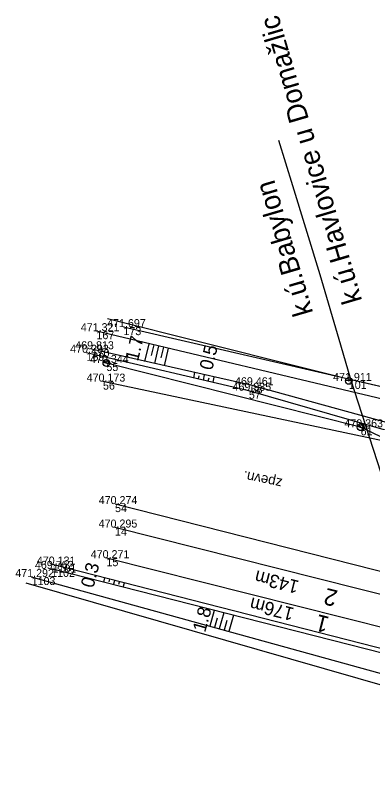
# Model space of a CAD drawing. Extents: x -1234191 to 23050, y -1290331 to -741191.
# Drawn here: x -863901.2 to -863847.7, y -1100543.2 to -1100426.7 of the extents above; entities that cross this region are included whole.
import ezdxf

# ---------------------------------------------------------------- set-up
doc = ezdxf.new("R2010")
doc.units = 0
for name, color, linetype in [('Vrstva 1', 7, 'Continuous'), ('Vrstva 16', 7, 'Continuous'), ('Vrstva 17', 7, 'Continuous'), ('Vrstva 25', 7, 'Continuous'), ('Vrstva 36', 7, 'Continuous'), ('Vrstva 48', 7, 'Continuous'), ('Vrstva 49', 7, 'Continuous'), ('Vrstva 53', 7, 'Continuous'), ('Vrstva 55', 7, 'Continuous'), ('Vrstva 60', 7, 'Continuous'), ('Vrstva 61', 7, 'Continuous')]:
    doc.layers.add(name, color=color, linetype=linetype)

msp = doc.modelspace()

# ---------------------------------------------------------------- linework, layer by layer
at = {"layer": 'Vrstva 1'}
for points in [[(-863814.13, -1100521.76), (-863843.49, -1100514.26), (-863886.32, -1100503.47)], [(-863785.7, -1100533.65), (-863812.61, -1100526.89), (-863844.65, -1100518.87), (-863887.6, -1100508.06)]]:
    msp.add_lwpolyline(points, dxfattribs=at)
at = {"layer": 'Vrstva 16'}
for points in [[(-863819.56, -1100512.92), (-863825.02, -1100507.61), (-863834.62, -1100502.91), (-863838.6, -1100492.06), (-863888.12, -1100481.58)], [(-863820.24, -1100516.07), (-863840.75, -1100511.52), (-863886.31, -1100499.95)]]:
    msp.add_lwpolyline(points, dxfattribs=at)
at = {"layer": 'Vrstva 17'}
msp.add_lwpolyline([(-863843.27, -1100483.05), (-863885.05, -1100473.41)], dxfattribs=at)
at = {"layer": 'Vrstva 25'}
msp.add_lwpolyline([(-863780.62, -1100518.7), (-863784.96, -1100517.91), (-863813.2, -1100505.59), (-863849.45, -1100488.43), (-863887.61, -1100478.79)], dxfattribs=at)
at = {"layer": 'Vrstva 36'}
for p, q in [((-863887.12, -1100478.91), (-863888.1, -1100478.67)), ((-863888.1, -1100478.67), (-863887.12, -1100478.91)), ((-863887.93, -1100478.4), (-863887.71, -1100478.77)), ((-863887.56, -1100478.29), (-863887.19, -1100478.89)), ((-863848.98, -1100488.6), (-863849.92, -1100488.26)), ((-863849.92, -1100488.26), (-863848.98, -1100488.6)), ((-863849.72, -1100488.01), (-863849.54, -1100488.39)), ((-863849.34, -1100487.94), (-863849.04, -1100488.57))]:
    msp.add_line(p, q, dxfattribs=at)
for centre in [(-863887.61, -1100478.79), (-863849.45, -1100488.43)]:
    msp.add_circle(centre, 0.503, dxfattribs=at)
for centre, start, end in [((-863887.61, -1100478.79), 346.3232, 166.3232), ((-863849.45, -1100488.43), 340.2456, 160.2456)]:
    msp.add_arc(centre, 0.503, start, end, dxfattribs=at)
at = {"layer": 'Vrstva 48'}
for p, q in [((-863881.82, -1100478.54), (-863881.19, -1100475.9)), ((-863880.83, -1100477.65), (-863880.46, -1100476.07)), ((-863880.35, -1100478.87), (-863879.73, -1100476.24)), ((-863879.37, -1100477.99), (-863879, -1100476.42)), ((-863878.89, -1100479.21), (-863878.27, -1100476.59)), ((-863874.38, -1100480.22), (-863874.56, -1100481)), ((-863873.72, -1100480.7), (-863873.83, -1100481.17)), ((-863872.92, -1100480.55), (-863873.1, -1100481.34)), ((-863872.26, -1100481.04), (-863872.37, -1100481.51)), ((-863871.46, -1100480.89), (-863871.64, -1100481.68)), ((-863887.98, -1100511.68), (-863887.82, -1100511.03)), ((-863887.19, -1100511.61), (-863887.09, -1100511.22)), ((-863886.53, -1100512.05), (-863886.36, -1100511.41)), ((-863885.74, -1100511.98), (-863885.64, -1100511.59)), ((-863885.08, -1100512.42), (-863884.91, -1100511.78)), ((-863871.44, -1100515.89), (-863872.1, -1100518.28)), ((-863869.99, -1100516.26), (-863870.66, -1100518.68)), ((-863870.98, -1100517.04), (-863871.38, -1100518.48)), ((-863869.53, -1100517.42), (-863869.93, -1100518.88)), ((-863868.53, -1100516.63), (-863869.21, -1100519.08))]:
    msp.add_line(p, q, dxfattribs=at)
at = {"layer": 'Vrstva 49'}
for points in [[(-863809.07, -1100493.46), (-863844.91, -1100484.5), (-863889.1, -1100474.02)], [(-863811.55, -1100495.71), (-863815.31, -1100494.03), (-863817.29, -1100493.81), (-863838.67, -1100489.62), (-863865.95, -1100482.13), (-863889.83, -1100476.73)], [(-863811.55, -1100495.71), (-863817.23, -1100495.47), (-863838.96, -1100490.83), (-863866.23, -1100482.95), (-863890.59, -1100477.26)], [(-863786.6, -1100536.28), (-863814.93, -1100529.42), (-863843.14, -1100522.47), (-863895.69, -1100509.02)], [(-863786.83, -1100536.97), (-863815.07, -1100530.07), (-863843.29, -1100523.05), (-863895.9, -1100509.67)], [(-863793.82, -1100540.46), (-863828.02, -1100533.05), (-863836.35, -1100528.16), (-863898.83, -1100510.89)]]:
    msp.add_lwpolyline(points, dxfattribs=at)
at = {"layer": 'Vrstva 53'}
msp.add_line((-863851.28, -1100481.48), (-863851.18, -1100481.48), dxfattribs=at)
for points in [[(-863887.42, -1100472.11), (-863858.74, -1100479.3), (-863850.93, -1100481.26)], [(-863850.93, -1100481.26), (-863833.47, -1100485.26), (-863832.44, -1100485.6), (-863823.31, -1100487.84), (-863809.72, -1100490.85), (-863802.48, -1100494.33), (-863793.98, -1100517.43), (-863788.54, -1100519.51), (-863781.78, -1100522.1)], [(-863835, -1100530.37), (-863899.67, -1100511.8)]]:
    msp.add_lwpolyline(points, dxfattribs=at)
msp.add_circle((-863851.23, -1100481.48), 0.499, dxfattribs=at)
at = {"layer": 'Vrstva 55'}
msp.add_lwpolyline([(-863828.98, -1100543.77), (-863835, -1100530.37), (-863850.93, -1100481.26), (-863852.41, -1100476.13), (-863855.51, -1100465.57), (-863859.64, -1100452.21), (-863861.75, -1100445.41)], dxfattribs=at)
at = {"layer": 'Vrstva 60'}
for p, q in [((-863885.05, -1100473.41), (-863885.05, -1100473.41)), ((-863889.1, -1100474.02), (-863889.1, -1100474.02)), ((-863889.83, -1100476.73), (-863889.83, -1100476.73)), ((-863890.59, -1100477.26), (-863890.59, -1100477.26)), ((-863887.61, -1100478.79), (-863887.61, -1100478.79)), ((-863888.12, -1100481.58), (-863888.12, -1100481.58)), ((-863851.23, -1100481.48), (-863851.23, -1100481.48)), ((-863865.95, -1100482.13), (-863865.95, -1100482.13)), ((-863866.23, -1100482.95), (-863866.23, -1100482.95)), ((-863849.45, -1100488.43), (-863849.45, -1100488.43)), ((-863886.31, -1100499.95), (-863886.31, -1100499.95)), ((-863886.32, -1100503.47), (-863886.32, -1100503.47)), ((-863887.6, -1100508.06), (-863887.6, -1100508.06)), ((-863895.69, -1100509.02), (-863895.69, -1100509.02)), ((-863895.9, -1100509.67), (-863895.9, -1100509.67)), ((-863898.83, -1100510.89), (-863898.83, -1100510.89))]:
    msp.add_line(p, q, dxfattribs=at)

# ---------------------------------------------------------------- texts
at = {"layer": 'Vrstva 1'}
for s, height, rotation, p in [('143m', 2, 165.8568, (-863858.57, -1100511.49)), ('2', 2.5, 165.8568, (-863852.75, -1100512.96)), ('176m', 2, 165.8737, (-863859.31, -1100515.56)), ('1', 2.5, 165.8737, (-863854.02, -1100516.91))]:
    msp.add_text(s, height=height, rotation=rotation, dxfattribs=at).set_placement(p)
at = {"layer": 'Vrstva 16'}
msp.add_text('zpevn.', height=1.5, rotation=168.0516, dxfattribs=at).set_placement((-863861.13, -1100496.18))
at = {"layer": 'Vrstva 48'}
for s, rotation, p in [('1.7', 76.6418, (-863882.86, -1100478.61)), ('0.5', 76.8407, (-863871.73, -1100479.97)), ('0.3', 75.6507, (-863889.56, -1100512.63)), ('1.8', 74.5467, (-863872.79, -1100519.28))]:
    msp.add_text(s, height=2, rotation=rotation, dxfattribs=at).set_placement(p)
at = {"layer": 'Vrstva 55'}
for s, p in [('k.ú.Havlovice u Domažlic', (-863849.2, -1100469.44)), ('k.ú.Babylon', (-863856.56, -1100471.27))]:
    msp.add_text(s, height=3, rotation=106.3616, dxfattribs=at).set_placement(p)
at = {"layer": 'Vrstva 60'}
for s, p in [('173', (-863885.05, -1100474.61)), ('167', (-863889.1, -1100475.22)), ('170', (-863889.83, -1100477.93)), ('169', (-863890.59, -1100478.46)), ('55', (-863887.61, -1100479.99)), ('56', (-863888.12, -1100482.78)), ('101', (-863851.23, -1100482.68)), ('58', (-863865.95, -1100483.33)), ('57', (-863866.23, -1100484.15)), ('61', (-863849.45, -1100489.63)), ('54', (-863886.31, -1100501.15)), ('14', (-863886.32, -1100504.67)), ('15', (-863887.6, -1100509.26)), ('1101', (-863895.69, -1100510.22)), ('1102', (-863895.9, -1100510.87)), ('1103', (-863898.83, -1100512.09))]:
    msp.add_text(s, height=1.2, dxfattribs=at).set_placement(p)
at = {"layer": 'Vrstva 61'}
for s, p in [('471.697', (-863887.5, -1100473.41)), ('471.321', (-863891.45, -1100474.02)), ('469.813', (-863892.29, -1100476.73)), ('470.293', (-863893.05, -1100477.26)), ('470.344', (-863890.06, -1100478.79)), ('470.173', (-863890.57, -1100481.58)), ('471.911', (-863853.59, -1100481.48)), ('469.461', (-863868.31, -1100482.13)), ('469.935', (-863868.68, -1100482.95)), ('470.363', (-863851.9, -1100488.43)), ('470.274', (-863888.76, -1100499.95)), ('470.295', (-863888.77, -1100503.47)), ('470.271', (-863889.96, -1100508.06)), ('470.131', (-863898.05, -1100509.02)), ('469.762', (-863898.34, -1100509.67)), ('471.292', (-863901.28, -1100510.89))]:
    msp.add_text(s, height=1.2, dxfattribs=at).set_placement(p)

doc.saveas('drawing.dxf')
